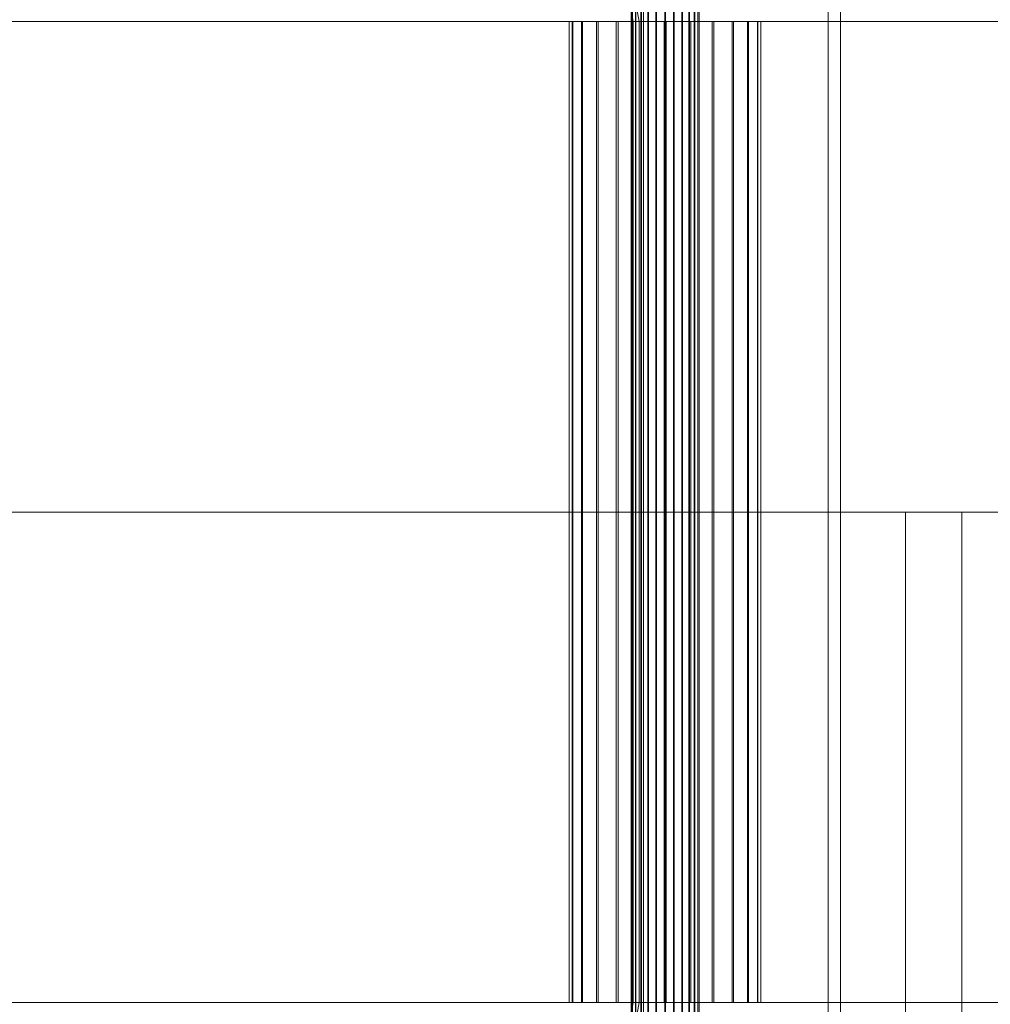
# Model space of a CAD drawing. Header units: millimetres. Extents: x -4738 to 65662, y -68080 to 6847.
# Tile 460 of 656: x 4590 to 4848, y -18130 to -17870. Entities that reach past the tile are written whole.
import ezdxf

# ---------------------------------------------------------------- set-up
doc = ezdxf.new("R2010")
doc.units = ezdxf.units.MM
for name, color, linetype, lineweight in [('COTAS_P', 1, 'Continuous', 0), ('superior_C01', 7, 'Continuous', 0), ('superior_dosificador', 7, 'Continuous', 0)]:
    doc.layers.add(name, color=color, linetype=linetype, lineweight=lineweight)
doc.dimstyles.new('R19_100', dxfattribs={"dimtxt": 250, "dimasz": 150, "dimexe": 150, "dimexo": 80, "dimgap": 100, "dimtad": 1, "dimtih": 1, "dimtoh": 1, "dimdsep": 46, "dimcen": 0.09, "dimadec": 0, "dimazin": 0, "dimtfac": 1, "dimtdec": 4, "dimtofl": 0, "dimtmove": 0, "dimatfit": 3, "dimfxl": 1, "dimtolj": 1, "dimtzin": 0, "dimarcsym": 0})

# ---------------------------------------------------------------- blocks, each defined once
blk = doc.blocks.new('DIM_R31_36')
at = {"layer": 'COTAS_P'}
for p, q in [((4250, -17250), (4400, -17205)), ((5950, -17250), (5800, -17205)), ((4250, -18150), (4250, -17250)), ((5950, -17250), (4250, -17250)), ((4250, -17250), (4400, -17295)), ((5950, -17250), (5800, -17295)), ((5950, -18150), (5950, -17250))]:
    blk.add_line(p, q, dxfattribs=at)
blk.add_text('1700 P', height=250, rotation=180, dxfattribs=at).set_placement((5100, -17350))

msp = doc.modelspace()

# ---------------------------------------------------------------- linework, layer by layer
at = {"layer": 'superior_C01'}
for p, q in [((4755.625, -17575), (4755.625, -18425)), ((4758.86, -18425), (4758.86, -17575)), ((4804.544, -18425), (4804.544, -17575)), ((4807.779, -17575), (4807.779, -18425)), ((4734.419, -17771.702), (4752.863, -17870)), ((4754.471, -17870), (4736.026, -17771.702)), ((4752.32, -18148), (4752.32, -17852)), ((4752.6, -18148), (4752.6, -17852)), ((4752.652, -18148), (4752.652, -17852)), ((4753.475, -18148), (4753.475, -17852)), ((4753.576, -18148), (4753.576, -17852)), ((4754.884, -18148), (4754.884, -17852)), ((4755.027, -18148), (4755.027, -17852)), ((4756.732, -18148), (4756.732, -17852)), ((4756.906, -18148), (4756.906, -17852)), ((4758.892, -18148), (4758.892, -17852)), ((4759.087, -18148), (4759.087, -17852)), ((4761.218, -18148), (4761.218, -17852)), ((4761.42, -18148), (4761.42, -17852)), ((4763.551, -18148), (4763.551, -17852)), ((4763.745, -18148), (4763.745, -17852)), ((4765.731, -18148), (4765.731, -17852)), ((4765.906, -18148), (4765.906, -17852)), ((4767.611, -18148), (4767.611, -17852)), ((4767.754, -18148), (4767.754, -17852)), ((4769.062, -18148), (4769.062, -17852)), ((4769.163, -18148), (4769.163, -17852)), ((4769.986, -17852), (4769.986, -18148)), ((4770.038, -18148), (4770.038, -17852)), ((4770.318, -18148), (4770.318, -17852)), ((3808.703, -17870), (4752.863, -17870)), ((4754.471, -17870), (3810.311, -17870)), ((4736.712, -17870), (4735.921, -17870)), ((4735.921, -17870), (4736.86, -17870)), ((4735.921, -18130), (4735.921, -17870)), ((4739.181, -17870), (4736.712, -17870)), ((4736.712, -18130), (4736.712, -17870)), ((4736.86, -17870), (4739.465, -17870)), ((4736.86, -18130), (4736.86, -17870)), ((4743.159, -17870), (4739.181, -17870)), ((4739.181, -18130), (4739.181, -17870)), ((4739.465, -17870), (4743.561, -17870)), ((4739.465, -18130), (4739.465, -17870)), ((4748.374, -17870), (4743.159, -17870)), ((4743.159, -18130), (4743.159, -17870)), ((4743.561, -17870), (4748.866, -17870)), ((4743.561, -18130), (4743.561, -17870)), ((4754.471, -17870), (4748.374, -17870)), ((4748.374, -18130), (4748.374, -17870)), ((4748.866, -17870), (4755.02, -17870)), ((4748.866, -18130), (4748.866, -17870)), ((4752.863, -17870), (4752.863, -18000)), ((4752.863, -17870), (5697.022, -17870)), ((4754.471, -18000), (4754.471, -17870)), ((5698.63, -17870), (4754.471, -17870)), ((4761.035, -17870), (4754.471, -17870)), ((4754.471, -18130), (4754.471, -17870)), ((4755.02, -17870), (4761.603, -17870)), ((4755.02, -18130), (4755.02, -17870)), ((4767.618, -17870), (4761.035, -17870)), ((4761.035, -18130), (4761.035, -17870)), ((4761.603, -17870), (4768.167, -17870)), ((4761.603, -18130), (4761.603, -17870)), ((4773.772, -17870), (4767.618, -17870)), ((4767.618, -18130), (4767.618, -17870)), ((4768.167, -17870), (4774.264, -17870)), ((4768.167, -18130), (4768.167, -17870)), ((4779.077, -17870), (4773.772, -17870)), ((4773.772, -18130), (4773.772, -17870)), ((4774.264, -17870), (4779.479, -17870)), ((4774.264, -18130), (4774.264, -17870)), ((4783.172, -17870), (4779.077, -17870)), ((4779.077, -18130), (4779.077, -17870)), ((4779.479, -17870), (4783.457, -17870)), ((4779.479, -18130), (4779.479, -17870)), ((4785.778, -17870), (4783.172, -17870)), ((4783.172, -18130), (4783.172, -17870)), ((4783.457, -17870), (4785.926, -17870)), ((4783.457, -18130), (4783.457, -17870)), ((4786.717, -17870), (4785.778, -17870)), ((4785.778, -17870), (4785.778, -18130)), ((4785.926, -17870), (4786.717, -17870)), ((4785.926, -18130), (4785.926, -17870)), ((4786.717, -18130), (4786.717, -17870)), ((3808.703, -18000), (4752.863, -18000)), ((4754.471, -18000), (3810.311, -18000)), ((4752.863, -18000), (4752.863, -18130)), ((4752.863, -18000), (5697.022, -18000)), ((4754.471, -18130), (4754.471, -18000)), ((5698.63, -18000), (4754.471, -18000)), ((3808.703, -18130), (4752.863, -18130)), ((4754.471, -18130), (3810.311, -18130)), ((4752.863, -18130), (4734.419, -18228.298)), ((4736.86, -18130), (4735.921, -18130)), ((4735.921, -18130), (4736.712, -18130)), ((4736.026, -18228.298), (4754.471, -18130)), ((4736.712, -18130), (4739.181, -18130)), ((4739.465, -18130), (4736.86, -18130)), ((4739.181, -18130), (4743.159, -18130)), ((4743.561, -18130), (4739.465, -18130)), ((4743.159, -18130), (4748.374, -18130)), ((4748.866, -18130), (4743.561, -18130)), ((4748.374, -18130), (4754.471, -18130)), ((4755.02, -18130), (4748.866, -18130)), ((4752.863, -18130), (5697.022, -18130)), ((5698.63, -18130), (4754.471, -18130)), ((4754.471, -18130), (4761.035, -18130)), ((4761.603, -18130), (4755.02, -18130)), ((4761.035, -18130), (4767.618, -18130)), ((4768.167, -18130), (4761.603, -18130)), ((4767.618, -18130), (4773.772, -18130)), ((4774.264, -18130), (4768.167, -18130)), ((4773.772, -18130), (4779.077, -18130)), ((4779.479, -18130), (4774.264, -18130)), ((4779.077, -18130), (4783.172, -18130)), ((4783.457, -18130), (4779.479, -18130)), ((4783.172, -18130), (4785.778, -18130)), ((4785.926, -18130), (4783.457, -18130)), ((4785.778, -18130), (4786.717, -18130)), ((4786.717, -18130), (4785.926, -18130))]:
    msp.add_line(p, q, dxfattribs=at)
at = {"layer": 'superior_dosificador'}
for p, q in [((4825, -18240), (4825, -18000)), ((4825, -18000), (4840, -18000)), ((4825, -18000), (5375, -18000)), ((4840, -18000), (4840, -18240))]:
    msp.add_line(p, q, dxfattribs=at)

# ---------------------------------------------------------------- dimensions: what is measured, and where the dimension line sits
at = {"layer": 'COTAS_P'}
dim = msp.add_aligned_dim(p1=(5950, -18150), p2=(4250, -18150), distance=-900, text='<> P', dimstyle='R19_100', dxfattribs=at)
dim.commit()
dim.dimension.update_dxf_attribs({"geometry": 'DIM_R31_36', "text_midpoint": (5100, -17250)})

doc.saveas('drawing.dxf')
